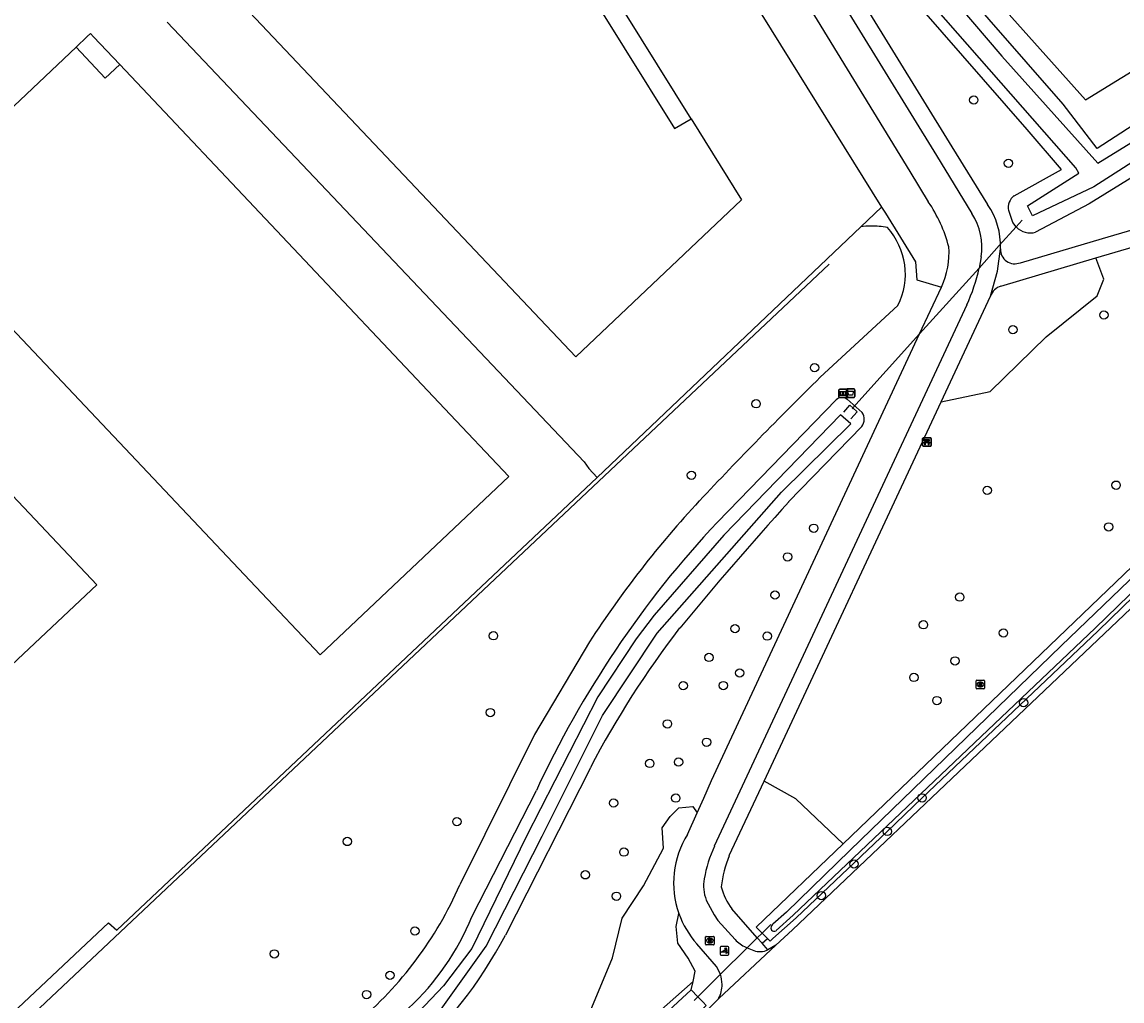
# Model space of a CAD drawing. Extents: x 156651 to 158072, y 387631 to 388990.
# Drawn here: x 157820.1 to 157949.2, y 388350.3 to 388465.1 of the extents above; entities that cross this region are included whole.
import ezdxf

# ---------------------------------------------------------------- set-up
doc = ezdxf.new("R2010")
doc.units = 0
for name, color, linetype in [('IMGEO_Afvalbak', 7, 'Continuous'), ('IMGEO_Bank', 7, 'Continuous'), ('IMGEO_Boom', 7, 'Continuous'), ('IMGEO_Duiker', 7, 'Continuous'), ('IMGEO_Fietspad_gesloten', 7, 'Continuous'), ('IMGEO_Groenvoorziening', 7, 'Continuous'), ('IMGEO_Hek', 7, 'Continuous'), ('IMGEO_Informatiebord', 7, 'Continuous'), ('IMGEO_Loofbos', 7, 'Continuous'), ('IMGEO_Muur', 7, 'Continuous'), ('IMGEO_Pand', 7, 'Continuous'), ('IMGEO_Pand_overbouw', 7, 'Continuous'), ('IMGEO_Poller', 7, 'Continuous'), ('IMGEO_Rijbaan_lokaal_gesloten', 7, 'Continuous'), ('IMGEO_Rioolput', 7, 'Continuous'), ('IMGEO_Voetpad_open', 7, 'Continuous'), ('IMGEO_Waterloop', 7, 'Continuous')]:
    doc.layers.add(name, color=color, linetype=linetype)

msp = doc.modelspace()

# ---------------------------------------------------------------- linework, layer by layer
at = {"layer": 'IMGEO_Afvalbak'}
for p, q in [((157916.9, 388421.17), (157916.9, 388421.97)), ((157916.9, 388421.97), (157916.9, 388421.17)), ((157917, 388422.07), (157917.79, 388422.07)), ((157917.79, 388422.07), (157917, 388422.07)), ((157917.89, 388421.97), (157917.89, 388421.17)), ((157917.89, 388421.17), (157917.89, 388421.97)), ((157917.79, 388421.07), (157917, 388421.07)), ((157917, 388421.07), (157917.79, 388421.07))]:
    msp.add_line(p, q, dxfattribs=at)
msp.add_lwpolyline([(157917.04, 388421.79), (157917.74, 388421.79), (157917.59, 388421.32), (157917.19, 388421.32), (157917.04, 388421.79)], dxfattribs=at)
for centre, start, end in [((157917, 388421.97), 90, 180), ((157917, 388421.97), 90, 180), ((157917.79, 388421.97), 0, 90), ((157917.79, 388421.97), 360, 90), ((157917, 388421.17), 180, 270), ((157917, 388421.17), 180, 270), ((157917.79, 388421.17), 270, 0), ((157917.79, 388421.17), 270, 0)]:
    msp.add_arc(centre, 0.1, start, end, dxfattribs=at)
at = {"layer": 'IMGEO_Bank'}
for p, q in [((157925.91, 388416.33), (157926.75, 388416.33)), ((157926.75, 388416.33), (157925.91, 388416.33)), ((157926.84, 388416.26), (157926.84, 388415.42)), ((157926.84, 388415.42), (157926.84, 388416.26)), ((157925.84, 388415.41), (157925.84, 388416.25)), ((157925.84, 388416.25), (157925.84, 388415.41)), ((157926.76, 388415.33), (157925.92, 388415.33)), ((157925.92, 388415.33), (157926.76, 388415.33)), ((157926.53, 388415.73), (157926.14, 388415.73)), ((157926.15, 388415.84), (157926.15, 388415.94)), ((157926.19, 388415.94), (157926.19, 388415.84)), ((157926.48, 388415.95), (157926.2, 388415.95)), ((157926.2, 388415.83), (157926.48, 388415.83)), ((157926.49, 388415.84), (157926.49, 388415.94)), ((157926.53, 388415.94), (157926.53, 388415.84))]:
    msp.add_line(p, q, dxfattribs=at)
for points in [[(157926.09, 388415.73), (157925.94, 388415.73), (157926.05, 388415.83), (157926.14, 388415.83)], [(157926.14, 388415.95), (157926.05, 388415.95), (157926.05, 388416.11), (157926.62, 388416.11), (157926.62, 388415.95), (157926.54, 388415.95)], [(157926.14, 388415.72), (157926.14, 388415.51), (157926.09, 388415.51), (157926.09, 388415.72)], [(157926.54, 388415.83), (157926.62, 388415.83), (157926.73, 388415.73), (157926.59, 388415.73)], [(157926.58, 388415.72), (157926.58, 388415.51), (157926.54, 388415.51), (157926.54, 388415.72)]]:
    msp.add_lwpolyline(points, dxfattribs=at)
for centre, radius, start, end in [((157925.92, 388416.25), 0.0779, 92.4484, 184.2845), ((157925.92, 388416.25), 0.0779, 92.4484, 184.2845), ((157926.76, 388416.25), 0.0779, 2.4484, 94.2845), ((157926.76, 388416.25), 0.0779, 2.4484, 94.2845), ((157925.92, 388415.41), 0.0779, 182.4484, 274.2845), ((157925.92, 388415.41), 0.0779, 182.4484, 274.2845), ((157926.09, 388415.72), 0.00671, 2.8957, 87.1043), ((157926.14, 388415.94), 0.00671, 2.8957, 87.1043), ((157926.14, 388415.84), 0.00671, 272.8957, 357.1043), ((157926.14, 388415.72), 0.00671, 92.8957, 177.1043), ((157926.2, 388415.94), 0.00671, 92.8957, 177.1043), ((157926.2, 388415.84), 0.00671, 182.8957, 267.1043), ((157926.48, 388415.94), 0.00671, 2.8957, 87.1043), ((157926.48, 388415.84), 0.00671, 272.8957, 357.1043), ((157926.54, 388415.94), 0.00671, 92.8957, 177.1043), ((157926.54, 388415.84), 0.00671, 182.8957, 267.1043), ((157926.53, 388415.72), 0.00671, 2.8957, 87.1043), ((157926.59, 388415.72), 0.00671, 92.8957, 177.1043), ((157926.76, 388415.41), 0.0779, 272.4484, 4.2845), ((157926.76, 388415.41), 0.0779, 272.4484, 4.2845)]:
    msp.add_arc(centre, radius, start, end, dxfattribs=at)
at = {"layer": 'IMGEO_Boom'}
for centre in [(157931.84, 388455.95), (157935.91, 388448.53), (157947.12, 388430.73), (157936.43, 388429.01), (157913.16, 388424.55), (157906.3, 388420.32), (157898.7, 388411.93), (157948.55, 388410.77), (157933.42, 388410.16), (157913.06, 388405.72), (157947.67, 388405.87), (157909.99, 388402.35), (157908.51, 388397.88), (157930.2, 388397.64), (157903.82, 388393.94), (157925.94, 388394.39), (157875.46, 388393.1), (157907.6, 388393.07), (157935.32, 388393.43), (157900.76, 388390.56), (157929.64, 388390.16), (157904.36, 388388.74), (157924.81, 388388.21), (157897.74, 388387.25), (157902.45, 388387.26), (157927.51, 388385.5), (157937.69, 388385.25), (157875.1, 388384.1), (157895.89, 388382.76), (157900.48, 388380.62), (157893.81, 388378.13), (157897.19, 388378.29), (157889.57, 388373.48), (157896.86, 388374.06), (157925.78, 388374.09), (157871.17, 388371.3), (157921.69, 388370.15), (157858.32, 388368.97), (157890.77, 388367.73), (157917.78, 388366.33), (157886.25, 388365.06), (157889.9, 388362.55), (157913.95, 388362.63), (157866.24, 388358.47), (157849.75, 388355.79), (157863.32, 388353.27), (157860.57, 388351.01)]:
    msp.add_circle(centre, 0.489, dxfattribs=at)
at = {"layer": 'IMGEO_Duiker'}
for points in [[(157937.53, 388441.85), (157936.82, 388441.06), (157934.84, 388438.87), (157932.47, 388436.24), (157925.49, 388428.51), (157917.66, 388419.83), (157917.57, 388419.73)], [(157908.03, 388359.25), (157907, 388358.23), (157906.43, 388357.67), (157905.25, 388356.51), (157902.11, 388353.39), (157899.45, 388350.76), (157899.02, 388350.33)]]:
    msp.add_lwpolyline(points, dxfattribs=at)
at = {"layer": 'IMGEO_Fietspad_gesloten'}
for points in [[(157886.86, 388515.34), (157890.06, 388510.15), (157927.46, 388449.44), (157931.62, 388442.64)], [(157926.51, 388444.01), (157924.38, 388447.58), (157901.87, 388484.32), (157887.27, 388507.33)], [(157932.7, 388437.55), (157932.47, 388436.24)], [(157899.37, 388372.33), (157900.15, 388374.07), (157901.06, 388376.12), (157925.49, 388428.51), (157928.06, 388434.01)], [(157931.02, 388431.92), (157901.39, 388368.42)], [(157898.24, 388369.8), (157899.37, 388372.33)], [(157900.44, 388362.1), (157901.36, 388360.35), (157901.8, 388359.69), (157903.84, 388357.47)], [(157902.11, 388353.39), (157901.63, 388354.32), (157899.32, 388356.97)], [(157905.1, 388356.57), (157905.25, 388356.51), (157906.03, 388356.18)], [(157908.62, 388356.81), (157907.67, 388356.26)]]:
    msp.add_lwpolyline(points, dxfattribs=at)
for centre, radius, start, end in [((157911.75, 388434.1), 17.78, 15.1516, 33.8985), ((157925.42, 388438.66), 7.37, 351.3292, 32.6896), ((157919.1, 388438.07), 9.84, 335.6452, 3.9539), ((157912.76, 388440.44), 20.15, 334.9902, 347.9729), ((157907.38, 388364.11), 10.77, 148.0953, 199.4386), ((157916.37, 388361.63), 16.44, 155.62, 169.5864), ((157904.96, 388363.8), 4.83, 170.3832, 200.5342), ((157907.41, 388364.12), 10.79, 199.4891, 221.504), ((157906.44, 388359.8), 3.5, 221.8495, 247.3768), ((157906.75, 388358.19), 2.14, 250.2836, 295.3086), ((157898.71, 388352.22), 3.59, 359.834, 19.1063), ((157898.73, 388352.21), 3.57, 332.2504, 359.9049)]:
    msp.add_arc(centre, radius, start, end, dxfattribs=at)
at = {"layer": 'IMGEO_Groenvoorziening'}
for points in [[(157887.27, 388507.33), (157883.07, 388504.4), (157921.02, 388443.4)], [(157908.34, 388496.92), (157944.94, 388455.97), (158015.43, 388499.29)], [(158003.51, 388479.67), (158004.92, 388482.09), (158004.7, 388483.71), (158001.65, 388484.35), (157961.91, 388460.36), (157946.31, 388450.28), (157942.34, 388455.47), (157911.67, 388490.59), (157909.6, 388491.73)], [(157936.58, 388444.73), (157942.13, 388447.8), (157938.12, 388452.51), (157907.92, 388487.11), (157906.8, 388489.98)], [(158003.51, 388479.67), (157945.38, 388443.79), (157939.1, 388440.44)], [(157916.5, 388368.68), (158005.7, 388454.25)], [(158007.4, 388452.47), (157972.96, 388419.44), (157946.43, 388393.7), (157925.78, 388374.09), (157921.69, 388370.15), (157910.99, 388360.03), (157908.26, 388357.58), (157907.95, 388357.29), (157907.63, 388357.61)], [(157918.58, 388441.08), (157921.02, 388443.4)], [(157921.02, 388443.4), (157921.47, 388442.68), (157925.01, 388436.98), (157925.14, 388434.87), (157928.06, 388434.01)], [(157936.82, 388441.06), (157936.42, 388441.59), (157935.94, 388442.98)], [(157928.02, 388420.56), (157933.77, 388421.75), (157940.34, 388428.18), (157946.34, 388432.98), (157947.12, 388434.95), (157946.16, 388437.42)], [(157901.77, 388406.43), (157915.68, 388420.79)], [(157916.97, 388420.84), (157918.76, 388419.3)], [(157918.72, 388417.66), (157910.11, 388408.81)], [(157886.86, 388377.63), (157876.88, 388357.98)], [(157872.92, 388360.15), (157880.5, 388374.97)], [(157916.5, 388368.68), (157910.95, 388373.98), (157907.23, 388376.04)], [(157898.92, 388352.55), (157894.83, 388348.94), (157884.94, 388340.91), (157884.45, 388341.57), (157887.02, 388349.49), (157889.42, 388355.33), (157890.57, 388359.98), (157893.08, 388363.75), (157895.43, 388368.17), (157895.26, 388370.57), (157896.19, 388371.89), (157897.23, 388372.92), (157898.87, 388373.09), (157899.37, 388372.33)], [(157907.63, 388357.61), (157907, 388358.23), (157906.31, 388358.91), (157916.5, 388368.68)], [(157898.92, 388352.55), (157899.14, 388353.75), (157898.32, 388355.28), (157897.12, 388357.03), (157896.9, 388358.99), (157897.23, 388360.52)], [(157906.99, 388357.03), (157907.63, 388357.61)], [(157898.68, 388351.56), (157898.92, 388352.55)], [(157720.01, 388182.1), (157720.37, 388181.71), (157720.45, 388181.78), (157754.16, 388212.68), (157808.51, 388263.42), (157813.13, 388268.02), (157851.11, 388303.71), (157859.17, 388311.3), (157875.96, 388327.05), (157883.96, 388334.28), (157889.9, 388339.8), (157897.83, 388347.26), (157900.24, 388349.53), (157900.45, 388349.74), (157900.08, 388350.11), (157899.45, 388350.76), (157898.68, 388351.56)], [(157737.09, 388200.43), (157752.35, 388214.95), (157773, 388234.45), (157807.27, 388264.9), (157811.67, 388269.65), (157823.85, 388281.05), (157849.76, 388305.31), (157875.06, 388329), (157882.58, 388335.98), (157895.55, 388348.69), (157898.68, 388351.56)]]:
    msp.add_lwpolyline(points, dxfattribs=at)
for centre, radius, start, end in [((157937.61, 388443.36), 1.72, 126.9608, 192.6472), ((157938.48, 388442.7), 2.34, 224.5486, 285.4546), ((157916.36, 388420.06), 0.987, 51.6575, 133.0625), ((157917.48, 388418.51), 1.5, 325.6365, 31.4169), ((158272.07, 388083.02), 486.98, 138.01, 140.3115), ((157984.24, 388328.35), 113.57, 136.5637, 146.2603), ((157984.98, 388326.48), 110.66, 142.3872, 152.4647), ((157990.14, 388323.9), 120.95, 146.0618, 155.0258), ((157844.97, 388371.53), 30.18, 312.8556, 337.849), ((157829.47, 388383.1), 53.65, 311.6897, 332.0852)]:
    msp.add_arc(centre, radius, start, end, dxfattribs=at)
at = {"layer": 'IMGEO_Hek'}
for points in [[(157837.15, 388465.09), (157886.1, 388413.5)], [(157773.13, 388303.04), (157820.85, 388348.15), (157914.85, 388436.68)], [(157886.1, 388413.5), (157886.65, 388412.73)]]:
    msp.add_lwpolyline(points, dxfattribs=at)
at = {"layer": 'IMGEO_Informatiebord'}
for p, q in [((157916.02, 388421.14), (157916.02, 388421.94)), ((157916.02, 388421.94), (157916.02, 388421.14)), ((157916.12, 388422.04), (157916.91, 388422.04)), ((157916.91, 388422.04), (157916.12, 388422.04)), ((157917.01, 388421.94), (157917.01, 388421.14)), ((157917.01, 388421.14), (157917.01, 388421.94)), ((157916.91, 388421.04), (157916.12, 388421.04)), ((157916.12, 388421.04), (157916.91, 388421.04))]:
    msp.add_line(p, q, dxfattribs=at)
for points in [[(157916.12, 388421.77), (157916.91, 388421.77), (157916.91, 388421.3), (157916.12, 388421.3), (157916.12, 388421.77)], [(157916.19, 388421.7), (157916.19, 388421.37), (157916.46, 388421.37), (157916.46, 388421.58), (157916.57, 388421.58), (157916.57, 388421.37), (157916.84, 388421.37), (157916.84, 388421.7), (157916.57, 388421.7), (157916.57, 388421.62), (157916.46, 388421.62), (157916.46, 388421.7), (157916.19, 388421.7)]]:
    msp.add_lwpolyline(points, dxfattribs=at)
for centre, start, end in [((157916.12, 388421.94), 90, 180), ((157916.12, 388421.94), 90, 180), ((157916.91, 388421.94), 0, 90), ((157916.91, 388421.94), 360, 90), ((157916.12, 388421.14), 180, 270), ((157916.12, 388421.14), 180, 270), ((157916.91, 388421.14), 270, 0), ((157916.91, 388421.14), 270, 0)]:
    msp.add_arc(centre, 0.1, start, end, dxfattribs=at)
at = {"layer": 'IMGEO_Loofbos'}
for points in [[(157772, 388304.24), (157800.74, 388331.68), (157802.4, 388333.22), (157830.27, 388359.41), (157831.25, 388358.58), (157887.63, 388411.68), (157918.58, 388441.08)], [(157922.93, 388431.84), (157913.81, 388423.43)], [(157886.74, 388392.39), (157880.29, 388381.54), (157871.51, 388363.87)]]:
    msp.add_lwpolyline(points, dxfattribs=at)
for centre, radius, start, end in [((157919.86, 388430.29), 10.87, 90.3745, 96.7899), ((157919.87, 388430.22), 10.94, 80.3677, 90.4226), ((157915.64, 388435.53), 8.17, 333.1735, 42.0912), ((158299.38, 388032.43), 549.13, 134.5986, 136.7155), ((157990.08, 388325.13), 123.3, 137.1889, 146.9427), ((157830.72, 388381.72), 44.52, 310.102, 336.3644)]:
    msp.add_arc(centre, radius, start, end, dxfattribs=at)
at = {"layer": 'IMGEO_Muur'}
for points in [[(157916.58, 388419.34), (157917.31, 388420.15)], [(157917.31, 388420.15), (157917.66, 388419.83)], [(157918.16, 388419.38), (157917.4, 388418.55)], [(157917.66, 388419.83), (157918.16, 388419.38)], [(157886.65, 388412.73), (157887.63, 388411.68), (157831.25, 388358.58)]]:
    msp.add_lwpolyline(points, dxfattribs=at)
at = {"layer": 'IMGEO_Pand'}
for points in [[(157896.71, 388452.62), (157898.67, 388453.75), (157904.58, 388444.25), (157885.14, 388425.81), (157840.59, 388472.91), (157850.61, 388479.16), (157851.84, 388477.25), (157873.08, 388490.51), (157896.71, 388452.62)], [(157869.73, 388419.75), (157877.26, 388411.78), (157855.12, 388390.86), (157847.58, 388398.83), (157806.09, 388442.69), (157806, 388442.79), (157826.5, 388462.16), (157829.91, 388458.53), (157831.6, 388460.13), (157869.73, 388419.75)], [(157828.9, 388399.09), (157819.66, 388390.34), (157810.01, 388381.23), (157800.2, 388391.61), (157786.92, 388405.34), (157787, 388405.41), (157776.63, 388416.39), (157786.89, 388426.11), (157787.27, 388425.72), (157790.12, 388428.4), (157789.76, 388428.8), (157800.01, 388438.51), (157800.86, 388437.62), (157810.4, 388427.54), (157805.99, 388423.32), (157811.7, 388417.28), (157828.9, 388399.09)]]:
    msp.add_lwpolyline(points, dxfattribs=at)
at = {"layer": 'IMGEO_Pand_overbouw'}
for points in [[(157875.15, 388491.49), (157873.82, 388493.63), (157873.45, 388493.4), (157850.61, 388479.16), (157851.84, 388477.25), (157873.08, 388490.51), (157896.71, 388452.62), (157898.67, 388453.75)], [(157826.5, 388462.16), (157829.91, 388458.53), (157831.6, 388460.13), (157828.54, 388463.37), (157828.16, 388463.76), (157827.78, 388463.39)]]:
    msp.add_lwpolyline(points, close=True, dxfattribs=at)
at = {"layer": 'IMGEO_Poller'}
for p, q in [((157902.08, 388356.55), (157902.08, 388355.74)), ((157902.08, 388356.55), (157902.08, 388355.74)), ((157902.98, 388356.65), (157902.17, 388356.65)), ((157902.98, 388356.65), (157902.17, 388356.65)), ((157902.17, 388355.65), (157902.98, 388355.65)), ((157902.17, 388355.65), (157902.98, 388355.65)), ((157903.08, 388355.74), (157903.08, 388356.55)), ((157903.08, 388355.74), (157903.08, 388356.55))]:
    msp.add_line(p, q, dxfattribs=at)
for points in [[(157902.72, 388356), (157902.2, 388356), (157902.63, 388356.28)], [(157902.76, 388356.38), (157902.75, 388356.3), (157902.62, 388356.51)], [(157902.62, 388356.51), (157902.85, 388356.44), (157902.78, 388356.41)], [(157902.77, 388355.83), (157902.84, 388356.06), (157902.87, 388355.99)], [(157902.91, 388355.97), (157902.98, 388355.96), (157902.77, 388355.83)]]:
    msp.add_lwpolyline(points, dxfattribs=at)
for centre, radius, start, end in [((157902.17, 388356.55), 0.0946, 90, 180), ((157902.17, 388356.55), 0.0946, 90, 180), ((157902.17, 388355.74), 0.0946, 180, 270), ((157902.17, 388355.74), 0.0946, 180, 270), ((157902.39, 388356.05), 0.332, 351.3247, 42.4854), ((157902.4, 388356.06), 0.476, 351.7527, 41.1691), ((157902.4, 388356.06), 0.516, 349.3569, 42.2912), ((157902.98, 388356.55), 0.0946, 0, 90), ((157902.98, 388356.55), 0.0946, 0, 90), ((157902.98, 388355.74), 0.0946, 270, 0), ((157902.98, 388355.74), 0.0946, 270, 0)]:
    msp.add_arc(centre, radius, start, end, dxfattribs=at)
at = {"layer": 'IMGEO_Rijbaan_lokaal_gesloten'}
for points in [[(158010.15, 388453.19), (158009.52, 388452.59), (157999.32, 388442.88), (157910.58, 388358.61), (157908.62, 388356.81)], [(157908.62, 388356.81), (157901.9, 388350.55)], [(157901.9, 388350.55), (157898.23, 388346.86), (157851.76, 388303.15), (157795.28, 388250), (157786.13, 388241.5), (157783.41, 388238.79), (157768.62, 388224.85), (157762.28, 388218.91), (157756.59, 388213.58), (157752.53, 388209.75), (157748.88, 388206.34), (157744.63, 388202.35), (157738.66, 388196.76), (157731.37, 388189.93), (157729.53, 388188.29)]]:
    msp.add_lwpolyline(points, dxfattribs=at)
at = {"layer": 'IMGEO_Rioolput'}
for p, q in [((157932.18, 388387.89), (157933.04, 388387.89)), ((157932.11, 388386.96), (157932.11, 388387.82)), ((157933.04, 388386.89), (157932.18, 388386.89)), ((157932.62, 388387.11), (157932.59, 388387.11)), ((157932.6, 388387.67), (157932.62, 388387.67)), ((157933.11, 388387.82), (157933.11, 388386.96)), ((157900.36, 388356.91), (157900.36, 388357.77)), ((157900.44, 388357.84), (157901.29, 388357.84)), ((157900.85, 388357.62), (157900.87, 388357.62)), ((157900.87, 388357.06), (157900.85, 388357.06)), ((157901.36, 388357.77), (157901.36, 388356.91)), ((157901.29, 388356.84), (157900.44, 388356.84))]:
    msp.add_line(p, q, dxfattribs=at)
for points in [[(157932.18, 388387.89), (157933.04, 388387.89)], [(157932.11, 388386.96), (157932.11, 388387.82)], [(157933.04, 388386.89), (157932.18, 388386.89)], [(157932.7, 388387.59), (157932.45, 388387.59), (157932.45, 388387.19)], [(157932.45, 388387.19), (157932.57, 388387.19), (157932.57, 388387.35), (157932.58, 388387.35)], [(157932.62, 388387.51), (157932.57, 388387.51), (157932.57, 388387.43)], [(157932.57, 388387.43), (157932.62, 388387.43)], [(157932.63, 388387.32), (157932.7, 388387.19), (157932.84, 388387.19), (157932.77, 388387.32)], [(157933.11, 388387.82), (157933.11, 388386.96)], [(157900.36, 388356.91), (157900.36, 388357.77)], [(157900.44, 388357.84), (157901.29, 388357.84)], [(157900.95, 388357.54), (157900.7, 388357.54), (157900.7, 388357.14)], [(157900.7, 388357.14), (157900.82, 388357.14), (157900.82, 388357.3), (157900.83, 388357.3)], [(157900.88, 388357.46), (157900.82, 388357.46), (157900.82, 388357.38)], [(157900.82, 388357.38), (157900.87, 388357.38)], [(157900.88, 388357.27), (157900.95, 388357.14), (157901.09, 388357.14), (157901.03, 388357.27)], [(157901.36, 388357.77), (157901.36, 388356.91)], [(157901.29, 388356.84), (157900.44, 388356.84)]]:
    msp.add_lwpolyline(points, dxfattribs=at)
for centre, radius, start, end in [((157932.19, 388387.81), 0.0765, 91.552, 178.448), ((157932.19, 388387.81), 0.0765, 91.552, 178.448), ((157933.03, 388387.81), 0.0765, 1.552, 88.448), ((157933.03, 388387.81), 0.0765, 1.552, 88.448), ((157932.19, 388386.96), 0.0765, 181.552, 268.448), ((157932.19, 388386.96), 0.0765, 181.552, 268.448), ((157932.58, 388387.3), 0.0533, 26.0293, 88.6989), ((157932.63, 388387.41), 0.0964, 77.0061, 93.1865), ((157932.61, 388387.62), 0.19, 274.7715, 282.9687), ((157932.64, 388387.47), 0.0378, 276.6634, 79.6772), ((157932.7, 388387.48), 0.109, 350.3612, 89.416), ((157932.7, 388387.48), 0.112, 277.5842, 350.9817), ((157932.68, 388387.26), 0.108, 29.5134, 73.7905), ((157933.03, 388386.96), 0.0765, 271.552, 358.448), ((157933.03, 388386.96), 0.0765, 271.552, 358.448), ((157900.44, 388357.76), 0.0765, 91.552, 178.448), ((157900.44, 388357.76), 0.0765, 91.552, 178.448), ((157900.44, 388356.91), 0.0765, 181.552, 268.448), ((157900.44, 388356.91), 0.0765, 181.552, 268.448), ((157900.83, 388357.25), 0.0533, 26.0293, 88.6989), ((157900.86, 388357.57), 0.19, 274.7715, 282.9687), ((157900.88, 388357.36), 0.0964, 77.0061, 93.1865), ((157900.9, 388357.42), 0.0378, 276.6634, 79.6772), ((157900.95, 388357.43), 0.109, 350.3612, 89.416), ((157900.95, 388357.43), 0.112, 277.5842, 350.9817), ((157900.93, 388357.21), 0.108, 29.5134, 73.7905), ((157901.29, 388357.76), 0.0765, 1.552, 88.448), ((157901.29, 388357.76), 0.0765, 1.552, 88.448), ((157901.29, 388356.91), 0.0765, 271.552, 358.448), ((157901.29, 388356.91), 0.0765, 271.552, 358.448)]:
    msp.add_arc(centre, radius, start, end, dxfattribs=at)
for centre, major_axis, ratio, start_param, end_param in [((157932.6, 388387.39), (-0.387, 0.002), 0.722429, 4.712389, 7.853982), ((157932.62, 388387.39), (-0.39, 0.002), 0.717154, 1.570796, 4.712389), ((157900.85, 388357.34), (-0.387, 0.002), 0.722429, 4.712389, 7.853982), ((157900.87, 388357.34), (-0.39, 0.002), 0.717154, 1.570796, 4.712389)]:
    msp.add_ellipse(centre, major_axis=major_axis, ratio=ratio, start_param=start_param, end_param=end_param, dxfattribs=at)
at = {"layer": 'IMGEO_Voetpad_open'}
for points in [[(157905.36, 388489.28), (157929.25, 388450.46), (157933.45, 388443.7)], [(157937.31, 388436.86), (157946.96, 388439.7), (158011.18, 388458.56)], [(157946.16, 388437.42), (158011.44, 388456.54)], [(157933.8, 388432.93), (157934.62, 388435.86), (157934.96, 388438.5)], [(157935.02, 388434.12), (157946.16, 388437.42)], [(157928.02, 388420.56), (157933.8, 388432.93)], [(157907.23, 388376.04), (157928.02, 388420.56)], [(157903.15, 388367.31), (157907.23, 388376.04)], [(157906.99, 388357.03), (157906.43, 388357.67), (157903.45, 388361.08)], [(157907.67, 388356.26), (157906.99, 388357.03)]]:
    msp.add_lwpolyline(points, dxfattribs=at)
for centre, radius, start, end in [((157926.7, 388438.93), 8.27, 357.0546, 35.2838), ((157936.67, 388438.45), 1.71, 178.2497, 291.74), ((157935.5, 388432.4), 1.78, 105.6528, 162.8257), ((157914.04, 388362.56), 11.88, 156.456, 174.7962), ((157908.79, 388365.23), 6.77, 193.607, 217.8854)]:
    msp.add_arc(centre, radius, start, end, dxfattribs=at)
at = {"layer": 'IMGEO_Waterloop'}
for points in [[(157938.14, 388443.54), (157944.17, 388447.37), (157943.82, 388448), (157919.8, 388475.36), (157909.18, 388487.95), (157909.02, 388489.27), (157910.14, 388489.92), (157911.26, 388489.04), (157935.13, 388461.08), (157946.39, 388448.54), (157988.5, 388474.52), (158001.21, 388482.36), (158002.48, 388482.32), (158002.83, 388481.97), (158002.44, 388480.54), (157956.37, 388452.46), (157945.94, 388445.78), (157938.72, 388442.38), (157938.14, 388443.54)], [(158006.54, 388453.75), (157971.95, 388420.57), (157942.08, 388391.91), (157917.31, 388367.9), (157909.85, 388360.67), (157908.26, 388359.29)], [(157867.97, 388347.37), (157874.61, 388356.71), (157881.18, 388369.61), (157888.28, 388383.75), (157894.69, 388393.4), (157909.29, 388409.93), (157917.4, 388417.97), (157916.21, 388419.01), (157902.5, 388404.91), (157894.33, 388395.53), (157892.2, 388392.73), (157887.72, 388385.93), (157879.3, 388369.52), (157872.93, 388356.42), (157869.61, 388352.03), (157861.52, 388343.5)], [(157908.63, 388358.51), (157910.63, 388360.32), (157946.07, 388393.99), (157972.6, 388419.72)]]:
    msp.add_lwpolyline(points, dxfattribs=at)
for centre, radius, start, end in [((157909.22, 388358.54), 1.22, 142.0772, 166.9398), ((157908.35, 388358.78), 0.319, 172.3588, 265.7692), ((157908.38, 388359.06), 0.608, 264.9572, 294.6326)]:
    msp.add_arc(centre, radius, start, end, dxfattribs=at)

doc.saveas('drawing.dxf')
